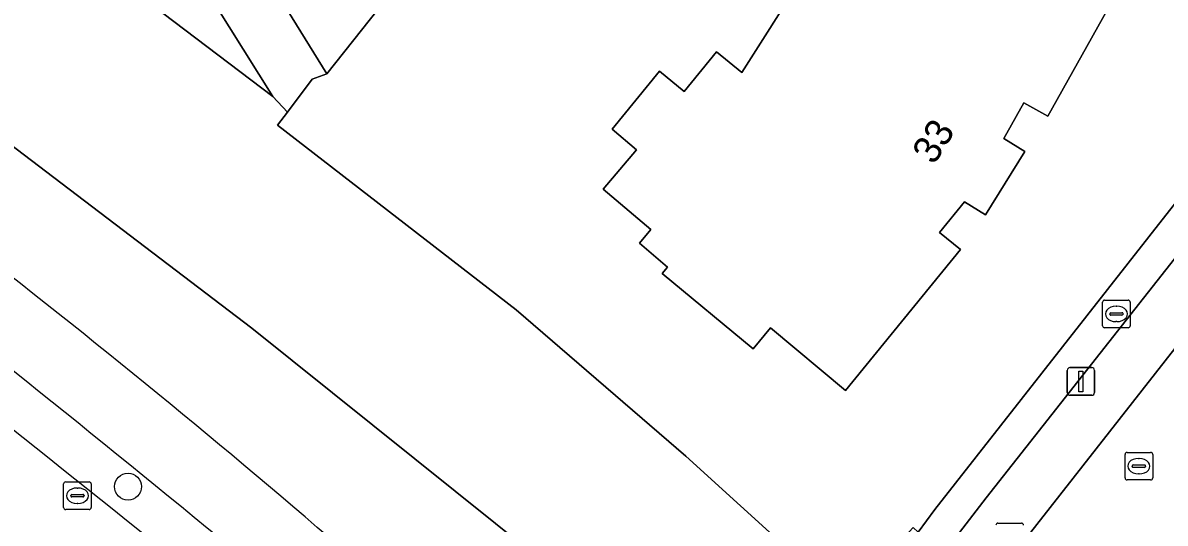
# Model space of a CAD drawing. Extents: x 160455 to 162082, y 388339 to 389736.
# Drawn here: x 160907.21 to 160948.59, y 389407.94 to 389426.06 of the extents above; entities that cross this region are included whole.
import ezdxf

# ---------------------------------------------------------------- set-up
doc = ezdxf.new("R2010")
doc.units = 0
for name, color, linetype in [('IMGEO_Berm_groen', 7, 'Continuous'), ('IMGEO_Boom', 7, 'Continuous'), ('IMGEO_Brandkraan', 7, 'Continuous'), ('IMGEO_Erf', 7, 'Continuous'), ('IMGEO_Groenvoorziening', 7, 'Continuous'), ('IMGEO_Hek', 7, 'Continuous'), ('IMGEO_Kolk', 7, 'Continuous'), ('IMGEO_Lichtmast', 7, 'Continuous'), ('IMGEO_Oever', 7, 'Continuous'), ('IMGEO_Openbare_ruimte_label', 7, 'Continuous'), ('IMGEO_Pand', 7, 'Continuous'), ('IMGEO_Pand_nummerreeks', 7, 'Continuous'), ('IMGEO_Rijbaan_lokaal_gesloten', 7, 'Continuous'), ('IMGEO_Rioolput', 7, 'Continuous'), ('IMGEO_Voetpad_open', 7, 'Continuous'), ('IMGEO_Walbescherming', 7, 'Continuous'), ('IMGEO_Waterloop', 7, 'Continuous')]:
    doc.layers.add(name, color=color, linetype=linetype)

msp = doc.modelspace()

# ---------------------------------------------------------------- linework, layer by layer
at = {"layer": 'IMGEO_Berm_groen'}
msp.add_lwpolyline([(160952.894, 389419.306), (160951.308, 389420.533), (160942.112, 389408.855), (160940.536, 389406.82), (160940.36, 389406.593), (160939.596, 389405.663), (160938.546, 389404.48), (160938.188, 389404.076), (160939.691, 389402.754), (160940.065, 389403.174), (160940.968, 389404.19), (160941.507, 389404.827), (160942.037, 389405.482), (160942.271, 389405.771)], close=True, dxfattribs=at)
at = {"layer": 'IMGEO_Boom'}
msp.add_circle((160911.018, 389409.264), 0.489, dxfattribs=at)
at = {"layer": 'IMGEO_Brandkraan'}
for p, q in [((160946.325, 389415.092), (160946.325, 389415.944)), ((160946.4, 389416.018), (160947.252, 389416.018)), ((160947.326, 389415.944), (160947.326, 389415.092)), ((160946.584, 389415.512), (160946.584, 389415.524)), ((160947.022, 389415.475), (160946.624, 389415.475)), ((160946.627, 389415.561), (160947.025, 389415.561)), ((160946.813, 389415.798), (160946.838, 389415.798)), ((160947.068, 389415.524), (160947.068, 389415.512)), ((160946.836, 389415.238), (160946.811, 389415.238)), ((160947.252, 389415.018), (160946.4, 389415.018))]:
    msp.add_line(p, q, dxfattribs=at)
for points in [[(160946.325, 389415.092), (160946.325, 389415.944)], [(160946.4, 389416.018), (160947.252, 389416.018)], [(160947.326, 389415.944), (160947.326, 389415.092)], [(160947.252, 389415.018), (160946.4, 389415.018)]]:
    msp.add_lwpolyline(points, dxfattribs=at)
for centre, radius, start, end in [((160946.402, 389415.942), 0.0765, 91.552, 178.448), ((160946.402, 389415.942), 0.0765, 91.552, 178.448), ((160947.25, 389415.942), 0.0765, 1.552, 88.448), ((160947.25, 389415.942), 0.0765, 1.552, 88.448), ((160946.624, 389415.521), 0.0403, 85.8775, 175.7526), ((160946.621, 389415.511), 0.0366, 178.938, 274.7102), ((160947.025, 389415.518), 0.043, 264.8664, 352.4533), ((160947.029, 389415.523), 0.0386, 1.7309, 96.639), ((160946.402, 389415.094), 0.0765, 181.552, 268.448), ((160946.402, 389415.094), 0.0765, 181.552, 268.448), ((160947.25, 389415.094), 0.0765, 271.552, 358.448), ((160947.25, 389415.094), 0.0765, 271.552, 358.448)]:
    msp.add_arc(centre, radius, start, end, dxfattribs=at)
for centre, major_axis, ratio, start_param, end_param in [((160946.812, 389415.518), (-0.387, 0.002), 0.722429, 4.712389, 7.853982), ((160946.837, 389415.518), (-0.39, 0.002), 0.717154, 1.570796, 4.712389)]:
    msp.add_ellipse(centre, major_axis=major_axis, ratio=ratio, start_param=start_param, end_param=end_param, dxfattribs=at)
at = {"layer": 'IMGEO_Erf'}
msp.add_lwpolyline([(160937.717, 389405.585), (160937.639, 389405.662), (160939.158, 389407.202), (160939.033, 389407.311), (160939.461, 389407.78), (160939.648, 389407.612), (160940.248, 389408.438), (160953.513, 389425.326), (160956.14, 389428.671), (160956.289, 389428.864), (160942.469, 389434.685), (160931.431, 389440.858), (160918.217, 389424.216), (160917.685, 389424.016), (160916.791, 389422.828), (160916.435, 389422.356), (160925.08, 389415.668), (160931.223, 389410.364), (160937.168, 389404.973)], close=True, dxfattribs=at)
msp.add_lwpolyline([(160947.56, 389428.455), (160944.337, 389422.684), (160943.474, 389423.168), (160942.752, 389421.876), (160943.509, 389421.406), (160942.083, 389419.11), (160941.326, 389419.58), (160940.421, 389418.473), (160941.177, 389417.849), (160937.011, 389412.749), (160934.299, 389415.013), (160933.664, 389414.252), (160930.364, 389416.978), (160930.565, 389417.216), (160929.544, 389418.079), (160929.959, 389418.571), (160928.232, 389420.031), (160929.445, 389421.467), (160928.562, 389422.213), (160930.276, 389424.307), (160931.163, 389423.575), (160932.34, 389425.015), (160933.257, 389424.257), (160935.429, 389427.695)], dxfattribs=at)
at = {"layer": 'IMGEO_Groenvoorziening'}
for points in [[(160898.142, 389441.82), (160907.693, 389434.345), (160911.518, 389430.979), (160916.267, 389423.396), (160916.791, 389422.828), (160917.685, 389424.016), (160918.217, 389424.216), (160914.979, 389429.454), (160912.406, 389432.254), (160908.436, 389435.434), (160899.169, 389442.36)], [(160899.169, 389442.36), (160908.436, 389435.434), (160912.406, 389432.254), (160914.979, 389429.454), (160918.217, 389424.216), (160931.431, 389440.858), (160942.469, 389434.685), (160956.289, 389428.864), (160956.14, 389428.671), (160953.513, 389425.326), (160956.061, 389423.319), (160956.586, 389422.905), (160959.27, 389426.131), (160958.897, 389426.243)]]:
    msp.add_lwpolyline(points, dxfattribs=at)
for centre, radius, start, end in [((160705.38, 389159.905), 326.495, 47.76755, 54.28031), ((160525.127, 388934.238), 612.667, 49.317028, 52.927026), ((160525.127, 388934.238), 612.667, 49.317028, 52.927026), ((160493.841, 388890.255), 664.896, 49.749043, 53.057672)]:
    msp.add_arc(centre, radius, start, end, dxfattribs=at)
at = {"layer": 'IMGEO_Hek'}
msp.add_lwpolyline([(160918.217, 389424.216), (160931.431, 389440.858)], dxfattribs=at)
at = {"layer": 'IMGEO_Kolk'}
for p, q in [((160908.684, 389408.507), (160908.684, 389409.359)), ((160908.759, 389409.433), (160909.611, 389409.433)), ((160909.685, 389409.359), (160909.685, 389408.507)), ((160908.943, 389408.927), (160908.943, 389408.939)), ((160909.381, 389408.89), (160908.983, 389408.89)), ((160908.986, 389408.976), (160909.384, 389408.976)), ((160909.172, 389409.213), (160909.197, 389409.213)), ((160909.427, 389408.939), (160909.427, 389408.927)), ((160909.611, 389408.433), (160908.759, 389408.433)), ((160909.195, 389408.653), (160909.17, 389408.653))]:
    msp.add_line(p, q, dxfattribs=at)
for points in [[(160908.684, 389408.507), (160908.684, 389409.359)], [(160908.759, 389409.433), (160909.611, 389409.433)], [(160909.685, 389409.359), (160909.685, 389408.507)], [(160909.611, 389408.433), (160908.759, 389408.433)]]:
    msp.add_lwpolyline(points, dxfattribs=at)
for centre, radius, start, end in [((160908.761, 389409.357), 0.0765, 91.552, 178.448), ((160908.761, 389409.357), 0.0765, 91.552, 178.448), ((160909.609, 389409.357), 0.0765, 1.552, 88.448), ((160909.609, 389409.357), 0.0765, 1.552, 88.448), ((160908.983, 389408.936), 0.0403, 85.8775, 175.7526), ((160908.98, 389408.926), 0.0366, 178.938, 274.7102), ((160909.384, 389408.933), 0.043, 264.8664, 352.4533), ((160909.388, 389408.938), 0.0386, 1.7309, 96.639), ((160908.761, 389408.509), 0.0765, 181.552, 268.448), ((160908.761, 389408.509), 0.0765, 181.552, 268.448), ((160909.609, 389408.509), 0.0765, 271.552, 358.448), ((160909.609, 389408.509), 0.0765, 271.552, 358.448)]:
    msp.add_arc(centre, radius, start, end, dxfattribs=at)
for centre, major_axis, ratio, start_param, end_param in [((160909.171, 389408.933), (-0.387, 0.002), 0.722429, 4.712389, 7.853982), ((160909.196, 389408.933), (-0.39, 0.002), 0.717154, 1.570796, 4.712389)]:
    msp.add_ellipse(centre, major_axis=major_axis, ratio=ratio, start_param=start_param, end_param=end_param, dxfattribs=at)
at = {"layer": 'IMGEO_Lichtmast'}
for p, q in [((160945.043, 389412.673), (160945.043, 389413.473)), ((160945.043, 389413.473), (160945.043, 389412.673)), ((160945.143, 389413.573), (160945.933, 389413.573)), ((160945.933, 389413.573), (160945.143, 389413.573)), ((160946.033, 389413.473), (160946.033, 389412.673)), ((160946.033, 389412.673), (160946.033, 389413.473)), ((160945.933, 389412.573), (160945.143, 389412.573)), ((160945.143, 389412.573), (160945.933, 389412.573))]:
    msp.add_line(p, q, dxfattribs=at)
msp.add_lwpolyline([(160945.463, 389413.448), (160945.613, 389413.448), (160945.613, 389412.698), (160945.463, 389412.698), (160945.463, 389413.448)], dxfattribs=at)
for centre, start, end in [((160945.143, 389413.473), 90, 180), ((160945.143, 389413.473), 90, 180), ((160945.933, 389413.473), 0, 90), ((160945.933, 389413.473), 360, 90), ((160945.143, 389412.673), 180, 270), ((160945.143, 389412.673), 180, 270), ((160945.933, 389412.673), 270, 0), ((160945.933, 389412.673), 270, 0)]:
    msp.add_arc(centre, 0.1, start, end, dxfattribs=at)
at = {"layer": 'IMGEO_Oever'}
for points in [[(160867.845, 389458.122), (160894.992, 389438.446), (160903.653, 389432.731), (160909.887, 389428.231), (160916.267, 389423.396), (160911.518, 389430.979), (160907.693, 389434.345), (160898.142, 389441.82), (160888.189, 389449.177), (160878.3, 389455.616), (160860.869, 389467.137), (160848.262, 389474.709)], [(160924.831, 389401.65), (160927.211, 389396.01), (160929.809, 389396.941), (160930.225, 389397.414), (160930.354, 389397.306), (160932.609, 389399.858), (160932.534, 389399.939), (160933.197, 389400.514), (160925.796, 389406.76), (160915.502, 389415), (160890.686, 389433.888)]]:
    msp.add_lwpolyline(points, dxfattribs=at)
msp.add_arc((160705.38, 389159.905), 326.495, 47.76755, 54.28031, dxfattribs=at)
at = {"layer": 'IMGEO_Pand'}
msp.add_lwpolyline([(160935.429, 389427.695), (160933.257, 389424.257), (160932.34, 389425.015), (160931.163, 389423.575), (160930.276, 389424.307), (160928.562, 389422.213), (160929.445, 389421.467), (160928.232, 389420.031), (160929.959, 389418.571), (160929.544, 389418.079), (160930.565, 389417.216), (160930.364, 389416.978), (160933.664, 389414.252), (160934.299, 389415.013), (160937.011, 389412.749), (160941.177, 389417.849), (160940.421, 389418.473), (160941.326, 389419.58), (160942.083, 389419.11), (160943.509, 389421.406), (160942.752, 389421.876), (160943.474, 389423.168), (160944.337, 389422.684), (160947.56, 389428.455)], dxfattribs=at)
at = {"layer": 'IMGEO_Rijbaan_lokaal_gesloten'}
msp.add_lwpolyline([(160959.27, 389426.131), (160956.586, 389422.905), (160956.061, 389423.319), (160955.323, 389422.395), (160955.044, 389422.043), (160954.852, 389421.801), (160952.894, 389419.306), (160942.271, 389405.771), (160942.037, 389405.482), (160941.507, 389404.827), (160940.968, 389404.19), (160940.065, 389403.174), (160939.691, 389402.754), (160943.57, 389399.342), (160943.979, 389399.806), (160945.348, 389401.361), (160945.918, 389402.024), (160946.03, 389402.155), (160946.23, 389402.435), (160953.16, 389411.136), (160958.477, 389417.797), (160959.241, 389418.768), (160961.612, 389421.785)], dxfattribs=at)
msp.add_arc((160493.841, 388890.255), 664.896, 49.749043, 53.057672, dxfattribs=at)
at = {"layer": 'IMGEO_Rioolput'}
for p, q in [((160947.214, 389410.504), (160948.066, 389410.504)), ((160947.139, 389409.578), (160947.139, 389410.43)), ((160947.627, 389410.284), (160947.652, 389410.284)), ((160948.14, 389410.43), (160948.14, 389409.578)), ((160947.398, 389409.998), (160947.398, 389410.01)), ((160947.836, 389409.961), (160947.438, 389409.961)), ((160947.441, 389410.047), (160947.839, 389410.047)), ((160947.65, 389409.724), (160947.625, 389409.724)), ((160947.882, 389410.01), (160947.882, 389409.998)), ((160948.066, 389409.504), (160947.214, 389409.504)), ((160942.534, 389407.94), (160943.386, 389407.94))]:
    msp.add_line(p, q, dxfattribs=at)
for points in [[(160947.214, 389410.504), (160948.066, 389410.504)], [(160947.139, 389409.578), (160947.139, 389410.43)], [(160948.14, 389410.43), (160948.14, 389409.578)], [(160948.066, 389409.504), (160947.214, 389409.504)], [(160942.534, 389407.94), (160943.386, 389407.94)]]:
    msp.add_lwpolyline(points, dxfattribs=at)
for centre, radius, start, end in [((160947.216, 389410.428), 0.0765, 91.552, 178.448), ((160947.216, 389410.428), 0.0765, 91.552, 178.448), ((160948.064, 389410.428), 0.0765, 1.552, 88.448), ((160948.064, 389410.428), 0.0765, 1.552, 88.448), ((160947.438, 389410.007), 0.0403, 85.8775, 175.7526), ((160947.435, 389409.997), 0.0366, 178.938, 274.7102), ((160947.839, 389410.004), 0.043, 264.8664, 352.4533), ((160947.843, 389410.009), 0.0386, 1.7309, 96.639), ((160947.216, 389409.58), 0.0765, 181.552, 268.448), ((160947.216, 389409.58), 0.0765, 181.552, 268.448), ((160948.064, 389409.58), 0.0765, 271.552, 358.448), ((160948.064, 389409.58), 0.0765, 271.552, 358.448), ((160942.536, 389407.864), 0.0765, 91.552, 178.448), ((160942.536, 389407.864), 0.0765, 91.552, 178.448), ((160943.384, 389407.864), 0.0765, 1.552, 88.448), ((160943.384, 389407.864), 0.0765, 1.552, 88.448)]:
    msp.add_arc(centre, radius, start, end, dxfattribs=at)
for centre, major_axis, ratio, start_param, end_param in [((160947.626, 389410.004), (-0.387, 0.002), 0.722429, 4.712389, 7.853982), ((160947.651, 389410.004), (-0.39, 0.002), 0.717154, 1.570796, 4.712389)]:
    msp.add_ellipse(centre, major_axis=major_axis, ratio=ratio, start_param=start_param, end_param=end_param, dxfattribs=at)
at = {"layer": 'IMGEO_Voetpad_open'}
msp.add_lwpolyline([(160953.513, 389425.326), (160940.248, 389408.438), (160939.648, 389407.612), (160939.937, 389407.354), (160939.507, 389406.877), (160939.392, 389406.986), (160938.386, 389405.867), (160938.54, 389405.713), (160938.115, 389405.237), (160937.956, 389405.377), (160937.408, 389404.762), (160938.188, 389404.076), (160938.546, 389404.48), (160939.596, 389405.663), (160940.36, 389406.593), (160940.536, 389406.82), (160942.112, 389408.855), (160951.308, 389420.533)], dxfattribs=at)
at = {"layer": 'IMGEO_Walbescherming'}
for points in [[(160916.791, 389422.828), (160917.685, 389424.016)], [(160937.168, 389404.973), (160931.223, 389410.364), (160925.08, 389415.668), (160916.435, 389422.356), (160916.791, 389422.828)]]:
    msp.add_lwpolyline(points, dxfattribs=at)
at = {"layer": 'IMGEO_Waterloop'}
msp.add_lwpolyline([(160890.686, 389433.888), (160915.502, 389415), (160925.796, 389406.76), (160933.197, 389400.514), (160933.439, 389400.296), (160934.213, 389399.597), (160938.188, 389404.076), (160937.408, 389404.762), (160937.168, 389404.973), (160931.223, 389410.364), (160925.08, 389415.668), (160916.435, 389422.356), (160916.791, 389422.828), (160916.267, 389423.396), (160909.887, 389428.231), (160903.653, 389432.731), (160894.992, 389438.446), (160867.845, 389458.122)], dxfattribs=at)

# ---------------------------------------------------------------- texts
at = {"layer": 'IMGEO_Openbare_ruimte_label'}
msp.add_text('Count Basiegracht', height=1, rotation=320.9645, dxfattribs=at).set_placement((160899.731, 389411.72))
at = {"layer": 'IMGEO_Pand_nummerreeks'}
msp.add_text('33', height=1, rotation=58.1564, dxfattribs=at).set_placement((160940.219, 389420.885))

doc.saveas('drawing.dxf')
